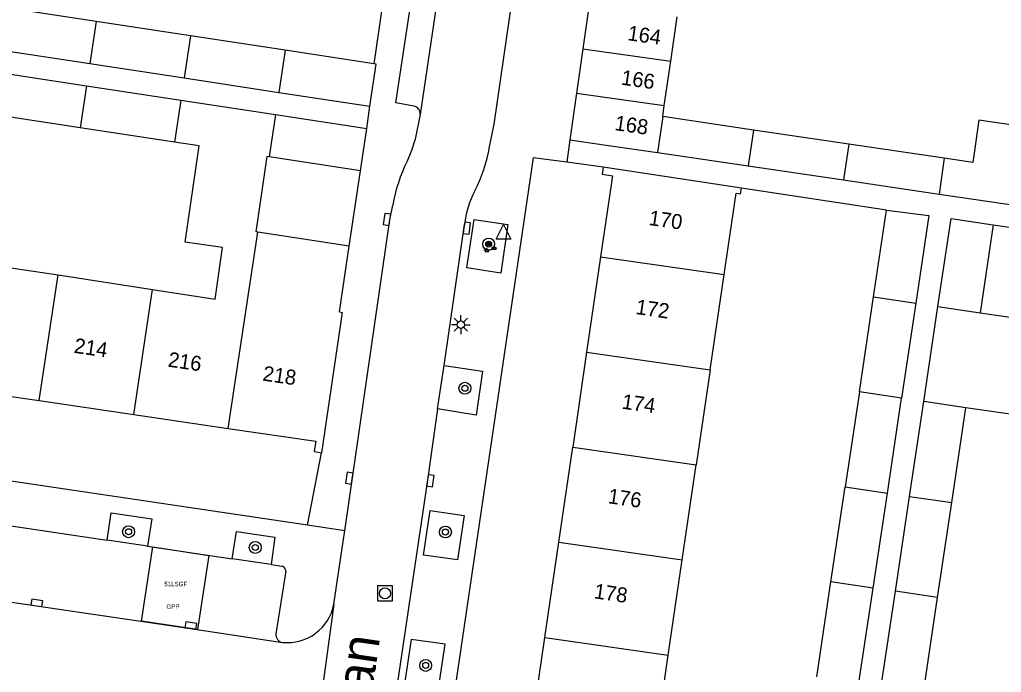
# Model space of a CAD drawing. Extents: x 132999 to 136000, y 398499 to 400501.
# Drawn here: x 134343.4 to 134409.1, y 399484.5 to 399528.1 of the extents above; entities that cross this region are included whole.
import ezdxf

# ---------------------------------------------------------------- set-up
doc = ezdxf.new("R2010")
doc.units = 0
for name, color, linetype in [('bp-anno-kenteken', 7, 'Continuous'), ('bp-grn-parkeervak', 7, 'Continuous'), ('gg-afsc-erfafscheiding', 7, 'Continuous'), ('gg-afsc-muur', 7, 'Continuous'), ('gg-anno-huisnummerreeks BGT', 7, 'Continuous'), ('gg-anno-openbare ruimte label', 7, 'Continuous'), ('gg-bbg-bijgebouw', 7, 'Continuous'), ('gg-bbg-gedigitaliseerde bebouwing', 7, 'Continuous'), ('gg-bbg-gedigitaliseerde bijgebouw', 7, 'Continuous'), ('gg-bbg-hoofdgebouw', 7, 'Continuous'), ('gg-bbg-tussenscheiding', 7, 'Continuous'), ('gg-knt-verharding', 7, 'Continuous'), ('gg-knt-verharding nz', 7, 'Continuous'), ('gt-grn-weggrens', 7, 'Continuous'), ('gt-symb-boom', 7, 'Continuous'), ('gt-symb-groenvak', 7, 'Continuous'), ('gt-symb-kolk', 7, 'Continuous'), ('gt-symb-lichtmast', 7, 'Continuous'), ('gt-symb-rioolschacht', 7, 'Continuous'), ('gt-symb-waterafsluiter', 7, 'Continuous'), ('kenmerkpunt gehandicapten parkeerplaats', 7, 'Continuous')]:
    doc.layers.add(name, color=color, linetype=linetype)

# ---------------------------------------------------------------- blocks, each defined once
blk = doc.blocks.new('gt0-BOOM')
at = {"layer": 'gt-symb-boom'}
for radius in [0.4, 0.2]:
    blk.add_circle((0, 0), radius, dxfattribs=at)
blk = doc.blocks.new('gt0-KOLK')
at = {"layer": 'gt-symb-kolk'}
blk.add_lwpolyline([(0, 0), (0.375, 0), (0.375, 0.4), (-0.375, 0.4), (-0.375, 0), (0, 0)], dxfattribs=at)
blk = doc.blocks.new('gt0-LMAST')
at = {"layer": 'gt-symb-lichtmast'}
for p, q in [((-0.182, 0.173), (-0.447, 0.438)), ((-0.005, 0.246), (-0.005, 0.621)), ((0.172, 0.173), (0.437, 0.438)), ((-0.255, -0.004), (-0.63, -0.004)), ((-0.182, -0.181), (-0.447, -0.446)), ((-0.005, -0.254), (-0.005, -0.629)), ((0.437, -0.446), (0.172, -0.181)), ((0.245, -0.004), (0.62, -0.004))]:
    blk.add_line(p, q, dxfattribs=at)
blk.add_circle((-0.005, -0.004), 0.25, dxfattribs=at)
blk = doc.blocks.new('gt0-GRVAK')
at = {"layer": 'gt-symb-groenvak'}
for p, q in [((-0.11, 0.189), (-0.228, 0.24)), ((-0.182, 0.153), (0.088, 0.153)), ((-0.091, 0.211), (-0.156, 0.322)), ((-0.047, 0.214), (-0.047, 0.393)), ((-0.004, 0.211), (0.061, 0.322)), ((0.015, 0.189), (0.133, 0.24)), ((0.262, -0.052), (0.197, 0.059)), ((0.305, -0.049), (0.305, 0.13)), ((0.349, -0.052), (0.414, 0.059)), ((-0.245, -0.228), (-0.363, -0.177)), ((-0.318, -0.264), (-0.047, -0.264)), ((-0.226, -0.206), (-0.291, -0.095)), ((-0.183, -0.203), (-0.183, -0.024)), ((-0.139, -0.206), (-0.074, -0.095)), ((-0.12, -0.228), (-0.002, -0.177)), ((0.243, -0.074), (0.125, -0.023)), ((0.17, -0.11), (0.441, -0.11)), ((0.368, -0.074), (0.486, -0.023))]:
    blk.add_line(p, q, dxfattribs=at)
blk = doc.blocks.new('gt0-WAFSL')
at = {"layer": 'gt-symb-waterafsluiter'}
for p, q in [((-0.5, -0.333), (0, 0.667)), ((0, 0.667), (0.5, -0.333)), ((0.5, -0.333), (-0.5, -0.333))]:
    blk.add_line(p, q, dxfattribs=at)
blk = doc.blocks.new('gt0-RS')
at = {"layer": 'gt-symb-rioolschacht'}
blk.add_lwpolyline([(-0.5, -0.5), (0.5, -0.5), (0.5, 0.5), (-0.5, 0.5)], close=True, dxfattribs=at)
blk.add_circle((0, 0), 0.375, dxfattribs=at)

msp = doc.modelspace()

# ---------------------------------------------------------------- linework, layer by layer
at = {"layer": 'bp-grn-parkeervak'}
msp.add_lwpolyline([(134352.318, 399492.856), (134356.061, 399492.294), (134355.316, 399487.331), (134354.831, 399487.404), (134351.572, 399487.886), (134352.318, 399492.856)], dxfattribs=at)
at = {"layer": 'gg-afsc-erfafscheiding'}
for p, q in [((134401.381, 399515.382), (134391.673, 399516.852)), ((134408.514, 399514.394), (134417.84, 399513.03))]:
    msp.add_line(p, q, dxfattribs=at)
at = {"layer": 'gg-afsc-muur'}
for p, q in [((134367.997, 399531.246), (134367.099, 399525.165)), ((134365.449, 399512.978), (134366.205, 399517.998))]:
    msp.add_line(p, q, dxfattribs=at)
at = {"layer": 'gg-bbg-bijgebouw'}
for p, q in [((134381.5, 399529.125), (134381.074, 399526.155)), ((134381.074, 399526.155), (134380.647, 399523.186)), ((134380.647, 399523.186), (134380.2, 399520.07)), ((134366.205, 399517.998), (134366.633, 399520.833)), ((134380.2, 399520.07), (134382.638, 399519.72))]:
    msp.add_line(p, q, dxfattribs=at)
msp.add_lwpolyline([(134366.831, 399522.324), (134367.248, 399525.144), (134367.099, 399525.165)], dxfattribs=at)
at = {"layer": 'gg-bbg-gedigitaliseerde bebouwing'}
for p, q in [((134354.203, 399522.731), (134360.516, 399521.769)), ((134391.673, 399516.852), (134382.44, 399518.25)), ((134339.674, 399512.008), (134345.988, 399511.041)), ((134345.988, 399511.041), (134352.302, 399510.075)), ((134389.583, 399504.703), (134390.516, 399511.062)), ((134389.583, 399504.703), (134388.649, 399498.345)), ((134387.716, 399491.987), (134388.649, 399498.345)), ((134386.783, 399485.629), (134387.716, 399491.987)), ((134385.85, 399479.27), (134386.783, 399485.629))]:
    msp.add_line(p, q, dxfattribs=at)
for points in [[(134352.302, 399510.075), (134356.483, 399509.426), (134356.991, 399512.876), (134354.482, 399513.245), (134355.427, 399519.667), (134353.78, 399519.918)], [(134360.09, 399518.93), (134359.938, 399518.953), (134359.2, 399513.934)], [(134390.516, 399511.062), (134391.318, 399516.52), (134391.618, 399516.476), (134391.673, 399516.852)]]:
    msp.add_lwpolyline(points, dxfattribs=at)
at = {"layer": 'gg-bbg-gedigitaliseerde bijgebouw'}
for p, q in [((134348.536, 399527.992), (134342.224, 399528.954)), ((134354.849, 399527.031), (134348.536, 399527.992)), ((134386.95, 399525.336), (134387.377, 399528.307)), ((134361.161, 399526.069), (134354.849, 399527.031)), ((134341.8, 399526.136), (134348.112, 399525.175)), ((134367.099, 399525.165), (134361.161, 399526.069)), ((134348.112, 399525.175), (134354.426, 399524.213)), ((134386.523, 399522.366), (134386.95, 399525.336)), ((134341.577, 399524.654), (134347.89, 399523.692)), ((134354.426, 399524.213), (134360.738, 399523.252)), ((134347.89, 399523.692), (134354.203, 399522.731)), ((134360.738, 399523.252), (134366.831, 399522.324)), ((134347.467, 399520.878), (134341.153, 399521.839)), ((134386.418, 399521.633), (134386.523, 399522.366)), ((134360.516, 399521.769), (134366.633, 399520.833)), ((134392.483, 399520.733), (134386.418, 399521.633)), ((134353.78, 399519.918), (134347.467, 399520.878)), ((134398.862, 399519.787), (134392.483, 399520.733)), ((134382.638, 399519.72), (134386.072, 399519.228)), ((134386.072, 399519.228), (134392.133, 399518.334)), ((134405.242, 399518.841), (134398.862, 399519.787)), ((134366.205, 399517.998), (134360.09, 399518.93)), ((134407.141, 399518.559), (134405.242, 399518.841)), ((134392.133, 399518.334), (134398.513, 399517.394)), ((134398.513, 399517.394), (134404.893, 399516.453)), ((134404.893, 399516.453), (134411.273, 399515.512)), ((134400.513, 399509.574), (134401.381, 399515.382)), ((134408.514, 399514.394), (134407.635, 399508.514)), ((134399.564, 399503.224), (134400.513, 399509.574)), ((134403.334, 399509.154), (134402.385, 399502.806)), ((134403.868, 399502.587), (134404.816, 399508.934)), ((134399.564, 399503.224), (134398.615, 399496.875)), ((134401.437, 399496.458), (134402.385, 399502.806)), ((134402.919, 399496.24), (134403.868, 399502.587)), ((134405.739, 399495.823), (134406.687, 399502.169)), ((134397.666, 399490.525), (134398.615, 399496.875)), ((134400.488, 399490.111), (134401.437, 399496.458)), ((134401.971, 399489.893), (134402.919, 399496.24)), ((134404.791, 399489.479), (134405.739, 399495.823)), ((134396.717, 399484.176), (134397.666, 399490.525)), ((134399.539, 399483.763), (134400.488, 399490.111)), ((134401.022, 399483.546), (134401.971, 399489.893)), ((134403.842, 399483.133), (134404.791, 399489.479))]:
    msp.add_line(p, q, dxfattribs=at)
for points in [[(134411.23, 399517.953), (134411.651, 399520.795), (134407.562, 399521.401), (134407.141, 399518.559)], [(134401.381, 399515.382), (134404.211, 399515.023), (134403.334, 399509.154)], [(134404.816, 399508.934), (134405.694, 399514.806), (134408.514, 399514.394)], [(134407.635, 399508.514), (134410.578, 399508.079), (134409.641, 399501.733), (134406.687, 399502.169)]]:
    msp.add_lwpolyline(points, dxfattribs=at)
at = {"layer": 'gg-bbg-hoofdgebouw'}
for p, q in [((134359.336, 399513.913), (134359.2, 399513.934)), ((134365.449, 399512.978), (134359.336, 399513.913)), ((134364.807, 399508.566), (134365.449, 399512.978)), ((134382.264, 399512.246), (134381.33, 399505.888)), ((134381.33, 399505.888), (134380.396, 399499.53)), ((134338.411, 399503.572), (134344.731, 399502.642)), ((134344.731, 399502.642), (134351.05, 399501.712)), ((134351.05, 399501.712), (134357.369, 399500.782)), ((134379.462, 399493.172), (134380.396, 399499.53)), ((134378.528, 399486.814), (134379.462, 399493.172)), ((134377.594, 399480.456), (134378.528, 399486.814))]:
    msp.add_line(p, q, dxfattribs=at)
for points in [[(134382.44, 399518.25), (134382.36, 399517.77), (134383.06, 399517.66), (134382.264, 399512.246)], [(134364.807, 399508.566), (134364.98, 399508.54), (134363.61, 399499.16)], [(134357.369, 399500.782), (134363.23, 399499.92), (134363.12, 399499.24), (134363.61, 399499.16)]]:
    msp.add_lwpolyline(points, dxfattribs=at)
at = {"layer": 'gg-bbg-tussenscheiding'}
for p, q in [((134348.536, 399527.992), (134348.112, 399525.175)), ((134354.849, 399527.031), (134354.426, 399524.213)), ((134361.161, 399526.069), (134360.738, 399523.252)), ((134381.074, 399526.155), (134386.95, 399525.336)), ((134347.89, 399523.692), (134347.467, 399520.878)), ((134380.647, 399523.186), (134386.523, 399522.366)), ((134354.203, 399522.731), (134353.78, 399519.918)), ((134360.516, 399521.769), (134360.09, 399518.93)), ((134386.418, 399521.633), (134386.072, 399519.228)), ((134392.483, 399520.733), (134392.133, 399518.334)), ((134398.862, 399519.787), (134398.513, 399517.394)), ((134405.242, 399518.841), (134404.893, 399516.453)), ((134357.369, 399500.782), (134359.336, 399513.913)), ((134382.264, 399512.246), (134390.516, 399511.062)), ((134344.731, 399502.642), (134345.988, 399511.041)), ((134351.05, 399501.712), (134352.302, 399510.075)), ((134400.513, 399509.574), (134403.334, 399509.154)), ((134404.816, 399508.934), (134407.635, 399508.514)), ((134381.33, 399505.888), (134389.583, 399504.703)), ((134402.385, 399502.806), (134399.564, 399503.224)), ((134406.687, 399502.169), (134403.868, 399502.587)), ((134380.396, 399499.53), (134388.649, 399498.345)), ((134398.615, 399496.875), (134401.437, 399496.458)), ((134402.919, 399496.24), (134405.739, 399495.823)), ((134379.462, 399493.172), (134387.716, 399491.987)), ((134400.488, 399490.111), (134397.666, 399490.525)), ((134404.791, 399489.479), (134401.971, 399489.893)), ((134378.528, 399486.814), (134386.783, 399485.629))]:
    msp.add_line(p, q, dxfattribs=at)
at = {"layer": 'gg-knt-verharding'}
for p, q in [((134382.44, 399518.25), (134379.998, 399518.579)), ((134371.792, 399504.988), (134373.155, 399514.412)), ((134371.367, 399502.088), (134371.792, 399504.988)), ((134362.67, 399494.31), (134300.19, 399503.6)), ((134362.67, 399494.31), (134363.61, 399499.16)), ((134314.419, 399498.447), (134349.268, 399493.311)), ((134365.044, 399493.226), (134365.149, 399493.941)), ((134351.967, 399492.909), (134349.268, 399493.311)), ((134351.967, 399492.909), (134357.621, 399492.06)), ((134364.434, 399489.035), (134365.044, 399493.226)), ((134360.245, 399491.677), (134357.621, 399492.06)), ((134360.245, 399491.677), (134360.963, 399491.571)), ((134361.211, 399491.23), (134360.547, 399487.038))]:
    msp.add_line(p, q, dxfattribs=at)
for points in [[(134374.827, 399519.599), (134375.135, 399521.118), (134378.282, 399542.819)], [(134369.772, 399522.323), (134368.58, 399522.539), (134370.354, 399534.366)], [(134370.192, 399521.768), (134369.862, 399520.122), (134369.627, 399519.368), (134369.323, 399518.64)], [(134379.998, 399518.579), (134377.76, 399518.88), (134368.51, 399456.13), (134371.887, 399455.602)], [(134365.149, 399493.941), (134368.172, 399514.727), (134368.36, 399515.701)], [(134373.804, 399514.759), (134376.065, 399514.416), (134375.596, 399511.16), (134373.31, 399511.521), (134373.804, 399514.759)], [(134371.792, 399504.988), (134374.368, 399504.616), (134373.935, 399501.679), (134371.367, 399502.088)], [(134371.367, 399502.088), (134370.68, 399497.317), (134367.514, 399476.025), (134364.474, 399455.822)], [(134349.268, 399493.311), (134349.532, 399495.143), (134352.253, 399494.744), (134351.967, 399492.909)], [(134372.698, 399492), (134370.421, 399492.319), (134370.871, 399495.286), (134373.132, 399494.971), (134372.698, 399492)], [(134357.621, 399492.06), (134357.907, 399493.892), (134360.485, 399493.507), (134360.245, 399491.677)], [(134369.602, 399486.679), (134369.023, 399482.822), (134371.286, 399482.5), (134371.865, 399486.357), (134369.602, 399486.679)]]:
    msp.add_lwpolyline(points, dxfattribs=at)
for centre, radius, start, end in [((134369.699, 399521.832), 0.497, 352.63563, 81.59809), ((134364.651, 399521.327), 10.322, 333.1886, 350.3647), ((134379.234, 399513.765), 11.045, 153.80984, 169.90611), ((134379.486, 399513.668), 6.374, 151.89639, 173.30027), ((134360.907, 399491.27), 0.306, 352.52794, 79.52681), ((134361.308, 399489.644), 3.185, 264.23303, 348.98357), ((134361.078, 399487), 0.532, 175.87363, 260.26983)]:
    msp.add_arc(centre, radius, start, end, dxfattribs=at)
at = {"layer": 'gg-knt-verharding nz'}
msp.add_line((134372.088, 399534.588), (134370.192, 399521.768), dxfattribs=at)
msp.add_lwpolyline([(134312.88, 399493.581), (134344.539, 399488.925), (134354.831, 399487.404), (134360.988, 399486.475)], dxfattribs=at)
at = {"layer": 'gt-grn-weggrens'}
for p, q in [((134366.633, 399520.833), (134366.831, 399522.324)), ((134380.2, 399520.07), (134379.998, 399518.579)), ((134365.149, 399493.941), (134362.67, 399494.31)), ((134364.434, 399489.035), (134362.846, 399477.439))]:
    msp.add_line(p, q, dxfattribs=at)

# ---------------------------------------------------------------- block references
at = {"layer": 'gt-symb-boom'}
for p in [(134374.778, 399513.1), (134373.193, 399503.465), (134350.701, 399493.875), (134371.882, 399493.856), (134359.171, 399492.822), (134370.565, 399484.938)]:
    msp.add_blockref('gt0-BOOM', p, dxfattribs=at)
at = {"layer": 'gt-symb-groenvak'}
msp.add_blockref('gt0-GRVAK', (134374.838, 399512.872), dxfattribs=at)
at = {"layer": 'gt-symb-kolk'}
for p, rotation in [((134368.172, 399514.727), 81.72410717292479), ((134373.128, 399514.197), -97.23872650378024), ((134365.661, 399497.425), 81.65913313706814), ((134370.68, 399497.317), -98.455351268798), ((134344.539, 399488.925), -8.406273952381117), ((134354.831, 399487.404), -8.577449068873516)]:
    msp.add_blockref('gt0-KOLK', p, dxfattribs=dict(at, rotation=rotation))
at = {"layer": 'gt-symb-lichtmast'}
msp.add_blockref('gt0-LMAST', (134372.922, 399507.722), dxfattribs=at)
at = {"layer": 'gt-symb-rioolschacht'}
msp.add_blockref('gt0-RS', (134367.845, 399489.755), dxfattribs=at)
at = {"layer": 'gt-symb-waterafsluiter'}
msp.add_blockref('gt0-WAFSL', (134375.769, 399513.758), dxfattribs=at)

# ---------------------------------------------------------------- texts
at = {"layer": 'bp-anno-kenteken'}
msp.add_text('51LSGF', height=0.3, dxfattribs=at).set_placement((134353.086, 399490.23))
at = {"layer": 'gg-anno-huisnummerreeks BGT'}
for s, rotation, p in [('164', 351.8, (134384.021, 399526.743)), ('166', 351.8, (134383.595, 399523.772)), ('168', 351.8, (134383.158, 399520.731)), ('170', 351.7, (134385.444, 399514.39)), ('172', 351.7, (134384.569, 399508.436)), ('214', 351.6, (134347.009, 399505.844)), ('216', 351.6, (134353.292, 399504.92)), ('218', 351.6, (134359.622, 399503.988)), ('174', 351.7, (134383.64, 399502.11)), ('176', 351.7, (134382.711, 399495.788)), ('178', 351.7, (134381.777, 399489.43))]:
    msp.add_text(s, height=1, rotation=rotation, dxfattribs=at).set_placement(p)
at = {"layer": 'gg-anno-openbare ruimte label'}
msp.add_text('Beethovenlaan', height=2.5, rotation=81.8, dxfattribs=at).set_placement((134364.339, 399464.713))
at = {"layer": 'kenmerkpunt gehandicapten parkeerplaats'}
msp.add_text('GPP', height=0.3, dxfattribs=at).set_placement((134353.232, 399488.722))

doc.saveas('drawing.dxf')
